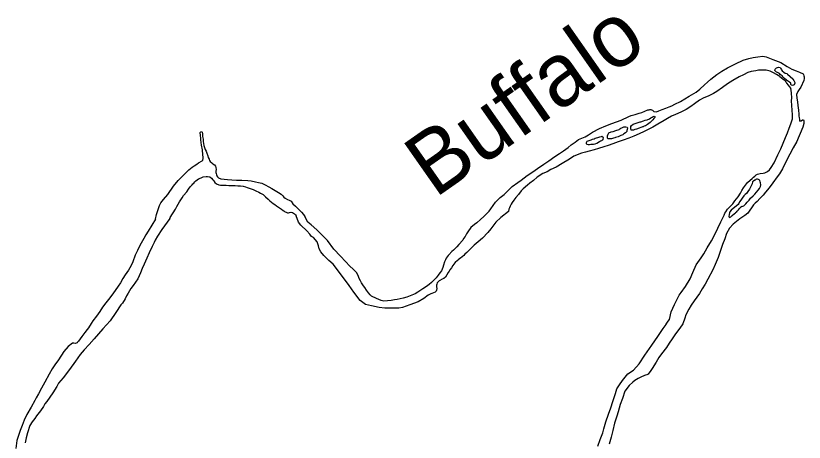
# Model space of a CAD drawing. Extents: x -83719 to 153526, y -11835 to 11446.
# Drawn here: x 14748.7 to 14969.2, y -888.6 to -769.3 of the extents above; entities that cross this region are included whole.
import ezdxf

# ---------------------------------------------------------------- set-up
doc = ezdxf.new("R2010")
doc.units = 0
doc.layers.add('Level 9', color=7, linetype='Continuous')

msp = doc.modelspace()

# ---------------------------------------------------------------- linework, layer by layer
at = {"layer": 'Level 9'}
for points in [[(14881.1, -823.9), (14881.55, -823.28), (14882.22, -822.33), (14882.87, -821.45), (14884.16, -820.11), (14885.31, -819.24), (14886.38, -818.18), (14887.55, -817.05), (14889.12, -815.94), (14890.07, -815.28), (14891.73, -813.97), (14893.27, -812.92), (14894.64, -811.98), (14896.34, -810.77), (14897.75, -809.83), (14899.45, -808.68), (14900.79, -807.78), (14901.84, -807.09), (14903.21, -806.11), (14904.06, -805.42), (14905.11, -804.63), (14906.09, -803.93), (14907.9, -803.12), (14908.89, -802.59), (14910.03, -801.89), (14911.97, -800.81), (14913.68, -800.09), (14915.43, -799.44), (14917.97, -798.48), (14920.14, -797.45), (14920.8, -797.2), (14921.96, -796.9), (14922.99, -796.57), (14923.75, -796.32), (14924.6, -795.99), (14925.46, -795.64), (14925.79, -795.6), (14926.06, -795.52), (14926.32, -795.51), (14926.46, -795.58), (14926.73, -795.67), (14926.83, -795.8), (14927.1, -796.09), (14927.91, -796.14), (14928.5, -795.92), (14929.49, -795.5), (14930.51, -795.14), (14931.47, -794.74), (14932.16, -794.46), (14933.05, -794.03), (14934.56, -793.26), (14935.84, -792.52), (14937.02, -791.82), (14937.64, -791.41), (14938.99, -790.7), (14940.03, -789.84), (14941.33, -788.64), (14942.11, -787.88), (14943.12, -786.99), (14944.75, -785.71), (14946.16, -784.8), (14947.7, -783.89), (14949.97, -782.7), (14952.08, -781.74), (14953.66, -781.2), (14954.96, -780.96), (14956.25, -780.73), (14957.61, -780.62), (14958.52, -780.77), (14960.44, -781.52), (14962.66, -782.36), (14964.39, -783.51), (14965.74, -784.21), (14966.92, -784.72), (14967.83, -785.09), (14968.91, -785.5), (14969.01, -785.73), (14969.12, -786.09), (14969.2, -786.36), (14969.18, -786.86), (14969.09, -787.36), (14968.28, -789.29), (14967.76, -789.9), (14967.37, -790.45), (14967.03, -791.32), (14967.13, -792.36), (14967.32, -793.32), (14967.45, -794.38), (14967.61, -795.65), (14967.68, -796.78), (14967.68, -797.05), (14967.69, -797.38), (14967.77, -797.71), (14967.89, -798.31), (14967.89, -798.58), (14968, -798.78), (14968.26, -798.67), (14968.36, -798.63), (14968.75, -798.39), (14968.99, -798.42), (14969.1, -798.71)], [(14962.36, -786.24), (14961.48, -785.7), (14960.57, -785.22), (14959.66, -784.78), (14958.58, -784.5), (14957.35, -784.54), (14956.39, -784.53), (14955.62, -784.65), (14954.39, -784.85), (14953.44, -785.18), (14952.19, -785.78), (14951, -786.38), (14949.23, -787.36), (14947.76, -788.33), (14946.35, -789.34), (14944.75, -790.48), (14943.83, -791.01), (14942.51, -791.64), (14940.96, -792.29), (14939.92, -792.92), (14938.51, -793.95), (14937.46, -794.68), (14936.15, -795.55), (14934.71, -796.29), (14933.22, -796.87), (14932.1, -797.36), (14930.92, -798.03), (14930, -798.59), (14928.3, -799.64), (14926.89, -800.47), (14925.74, -801.04), (14924.39, -801.64), (14923.07, -802.28), (14921.56, -802.92), (14920.14, -803.49), (14918.59, -804.07), (14917.14, -804.57), (14915.69, -805.15), (14914.33, -805.62), (14913.17, -805.98), (14911.62, -806.39), (14910.46, -806.76), (14909.04, -807.19), (14908.02, -807.42), (14906.92, -807.75), (14904.81, -808.58), (14903.54, -809.38), (14901.5, -810.63), (14899.86, -811.61), (14898.35, -812.32), (14897.27, -812.92), (14896.08, -813.45), (14894.48, -814.46), (14893.53, -815.32), (14892.49, -816.15), (14891.8, -816.7), (14890.6, -817.73), (14890.05, -818.28)], [(14965.46, -788.49), (14965.45, -788.13), (14965.04, -787.84), (14964.56, -787.45), (14964.26, -787.26), (14963.71, -786.84), (14963.33, -786.45), (14963.03, -786.12), (14962.45, -785.67), (14962.28, -785.47), (14961.9, -785.28), (14961.7, -785.16), (14961.46, -785.06), (14961.12, -784.77), (14960.98, -784.57), (14961.08, -784.27), (14961.47, -783.86), (14961.99, -783.68), (14962.43, -783.73), (14962.57, -783.93), (14962.78, -784.26), (14962.85, -784.42), (14963.05, -784.72), (14963.47, -785.11), (14963.9, -785.3), (14964.34, -785.45)], [(14962.36, -786.24), (14962.82, -786.63), (14963.27, -787.03), (14963.55, -787.23), (14963.88, -787.53), (14964.09, -787.74), (14964.25, -788.17), (14964.69, -788.7), (14965, -789.04), (14965.42, -789.66)], [(14964.34, -785.45), (14964.55, -785.65), (14965.26, -786.23), (14966.01, -786.91), (14966.05, -787.04), (14966.33, -787.44), (14966.57, -787.93), (14966.61, -788.16), (14966.42, -788.6), (14966.23, -788.67), (14965.9, -788.82), (14965.66, -788.69), (14965.46, -788.49)], [(14948.8, -822.32), (14949.22, -821.88), (14949.77, -821.03), (14950.74, -819.9), (14951.38, -818.92), (14951.79, -818.14), (14952.17, -817.46), (14952.78, -816.68), (14953.36, -815.93), (14954.05, -815.31), (14954.6, -814.79), (14954.99, -814.45), (14955.35, -814.14), (14955.8, -813.76), (14956.17, -813.61), (14956.83, -813.4), (14957.73, -813.34), (14958.22, -813.19), (14958.58, -813.02), (14958.95, -812.84), (14959.47, -812.39), (14959.95, -811.74), (14960.75, -810.39), (14961.85, -808.22), (14962.61, -806.53), (14963.3, -804.94), (14963.99, -803.29), (14964.49, -802.04), (14965.02, -800.72), (14965.49, -799.51), (14965.88, -798.16), (14965.88, -797.03), (14965.81, -795.66), (14965.68, -793.06), (14965.72, -792.23), (14965.62, -790.96), (14965.5, -790.1), (14965.42, -789.66)], [(14925.3, -798.38), (14925.93, -798.13), (14926.32, -797.85), (14926.68, -797.61), (14926.97, -797.43), (14927.27, -797.36), (14927.41, -797.49), (14927.38, -797.76), (14927.12, -798.06), (14926.83, -798.41), (14926.58, -798.71), (14926.15, -799.12), (14925.73, -799.4), (14925.37, -799.68), (14924.84, -800.03), (14924.45, -800.21), (14924.22, -800.28)], [(14916.48, -801.42), (14917.48, -801.09), (14917.67, -800.92), (14917.93, -800.71), (14918.33, -800.57), (14918.72, -800.39), (14919.29, -800.31), (14919.66, -800.4), (14919.76, -800.66), (14919.67, -801.07), (14919.62, -801.37), (14919.56, -801.7), (14919.2, -802.01), (14918.77, -802.33), (14918.48, -802.57), (14917.92, -802.78), (14917.52, -802.93), (14917.13, -803.11)], [(14924.15, -800.28), (14924.22, -800.28), (14922.27, -800.96), (14921.78, -801.14), (14921.48, -801.25), (14921.31, -801.26), (14921.08, -801.33), (14920.91, -801.33), (14920.78, -801.24), (14920.7, -800.87), (14920.69, -800.47), (14920.75, -800.24), (14920.91, -800), (14921.37, -799.59), (14922.46, -799.19), (14923.28, -799), (14923.52, -798.93), (14924.24, -798.64), (14924.7, -798.46), (14925.3, -798.38)], [(14969.1, -798.71), (14969.08, -799.41), (14968.81, -800.46), (14968.06, -802.21), (14967.49, -803.53), (14967.12, -804.44), (14966.06, -806.21), (14965.21, -808), (14964.29, -809.56), (14963.09, -812.09), (14962.26, -813.48), (14961.62, -814.37), (14960.43, -815.97), (14959.43, -817.4), (14958.33, -818.6), (14957.69, -819.45), (14956.82, -820.44), (14956.04, -821.23), (14955.52, -821.71), (14955, -822.19)], [(14787.76, -826.16), (14788.09, -824.85), (14788.85, -822.35), (14789.3, -821.64), (14790.01, -820.72), (14791.27, -819.25), (14792.84, -816.97), (14794.16, -815.37), (14795.39, -814.07), (14796.59, -812.8), (14797.08, -812.39), (14797.99, -811.59), (14798.55, -811.25), (14799.31, -810.79), (14799.76, -810.45), (14800.85, -809.82), (14800.97, -809.64), (14801.06, -809.24), (14801.09, -808.84), (14801.03, -808.17), (14800.9, -806.78), (14800.66, -805.45), (14800.54, -804.75), (14800.49, -803.98), (14800.44, -803.48), (14800.32, -802.79), (14800.27, -801.92), (14800.43, -801.75), (14800.69, -801.64), (14800.8, -801.87), (14800.91, -802.34), (14800.93, -803.07), (14801.08, -803.77), (14801.1, -804.5), (14801.22, -805), (14801.33, -805.6), (14801.66, -806.69), (14801.91, -807.12), (14802.12, -807.71), (14802.38, -808.47), (14802.55, -808.9), (14802.77, -809.43), (14802.88, -809.73), (14803.05, -810.06), (14803.49, -810.45), (14803.83, -810.67), (14804.28, -810.99), (14804.55, -811.35), (14804.63, -811.75), (14804.74, -812.28), (14804.69, -812.75), (14804.67, -813.15), (14804.74, -813.38), (14804.88, -813.78), (14804.96, -814.08), (14805.13, -814.37), (14805.41, -814.6), (14806.01, -814.89), (14807.02, -814.99), (14807.89, -815.1), (14809.09, -815.17), (14810.39, -815.24), (14811.96, -815.29), (14813.59, -815.38), (14814.56, -815.49), (14815.77, -815.73), (14816.6, -815.9), (14817.51, -816.15), (14818.45, -816.56), (14819.47, -817.1), (14820.28, -817.61), (14821.2, -818.12), (14822.21, -818.69), (14822.92, -819.21), (14823.37, -819.66), (14823.71, -819.99), (14824.05, -820.28), (14824.7, -820.66), (14825.13, -820.82), (14825.74, -821.14), (14826.19, -821.86), (14826.91, -822.54), (14827.53, -823.12), (14828.08, -823.68), (14828.59, -824.23), (14829.14, -824.85), (14829.35, -825.15), (14829.56, -825.44)], [(14917.13, -803.11), (14916.44, -803.36), (14916.27, -803.4), (14915.84, -803.51), (14915.54, -803.61), (14915.31, -803.69), (14915.11, -803.73), (14914.88, -803.73), (14914.65, -803.71), (14914.38, -803.71), (14914.21, -803.48), (14914.17, -803.32), (14914.19, -802.85), (14914.34, -802.38), (14914.57, -802.04), (14915.23, -801.79), (14915.72, -801.64), (14915.73, -801.64)], [(14915.73, -801.64), (14916.48, -801.42)], [(14910.71, -803.64), (14910.45, -803.78), (14909.92, -803.93), (14909.52, -804.04), (14908.7, -804.33), (14908.4, -804.44), (14908.37, -804.47), (14908.18, -804.85), (14908.25, -804.98), (14908.29, -805.14), (14908.36, -805.21), (14908.76, -805.26), (14909.16, -805.25), (14909.52, -805.24), (14909.82, -805.24), (14910.25, -805.19), (14910.72, -805.08), (14911.18, -804.93)], [(14911.18, -804.93), (14911.9, -804.48), (14912.2, -804.31), (14912.56, -804.16), (14912.76, -804.02), (14912.85, -803.95), (14912.95, -803.88), (14912.98, -803.78), (14913.07, -803.41), (14912.9, -803.28), (14912.6, -803.09), (14912.37, -803.13), (14911.97, -803.24), (14911.64, -803.32), (14910.71, -803.64)], [(14791.75, -825.98), (14791.91, -825.74), (14793.41, -823.37), (14793.72, -822.59), (14794.46, -821.34), (14795.23, -820.18), (14795.64, -819.57), (14796.55, -818.54), (14797.03, -817.8), (14797.51, -817.15), (14798.06, -816.6), (14798.25, -816.33), (14798.51, -816.09), (14798.77, -815.75), (14799.1, -815.44), (14799.42, -815.19), (14799.78, -814.92), (14800.54, -814.63), (14801.13, -814.38), (14801.93, -814.26), (14802.33, -814.28), (14802.93, -814.33), (14803, -814.36), (14803.48, -814.69), (14803.82, -815.18), (14804.13, -815.5), (14804.41, -815.9), (14804.79, -816.32), (14805.46, -816.6), (14805.96, -816.66), (14806.66, -816.67), (14807.56, -816.71), (14808.26, -816.73), (14809.46, -816.8), (14810.1, -816.78), (14810.8, -816.83), (14811.57, -816.87), (14812.33, -816.95), (14812.94, -817.17), (14813.38, -817.29), (14814.25, -817.57), (14815.12, -817.85), (14815.87, -818.26), (14816.71, -818.64), (14817.15, -818.86), (14817.93, -819.31), (14818.58, -819.96), (14819.26, -820.57), (14819.71, -821.03), (14820.19, -821.45), (14820.69, -821.77), (14821.17, -822.09), (14821.65, -822.45), (14822.19, -822.8), (14823, -823.38), (14823.24, -823.61), (14823.62, -823.86), (14823.82, -823.99), (14824.5, -824.34), (14824.7, -824.4), (14825, -824.39), (14825.23, -824.32), (14825.59, -824.24), (14825.76, -824.24), (14826.09, -824.3), (14826.4, -824.46), (14826.67, -824.72), (14826.91, -824.94), (14827.12, -825.21)], [(14952.88, -821.9), (14953.21, -821.44), (14953.76, -820.82), (14954.21, -820.31), (14954.93, -819.69), (14955.38, -819.21), (14955.87, -818.66), (14956.32, -818.05), (14956.71, -817.57), (14956.99, -817), (14957.05, -816.53), (14957, -816.06), (14956.86, -815.7), (14956.81, -815.4), (14956.81, -815.37), (14956.58, -815.17), (14956.41, -815.04), (14956.17, -814.95), (14955.87, -814.99), (14955.67, -815.1), (14955.48, -815.23), (14955.35, -815.3), (14955.02, -815.51), (14954.76, -815.72), (14954.64, -816.26), (14954.45, -816.66), (14954.1, -817.37), (14953.91, -817.81), (14953.4, -818.43), (14953.01, -819.01), (14952.69, -819.32), (14952.3, -819.69), (14951.85, -820.34), (14951.46, -820.82), (14951.14, -821.36), (14950.89, -821.8), (14950.73, -822.07)], [(14890.05, -818.28), (14889.27, -819.27), (14888.56, -820.09), (14887.98, -820.84), (14887.53, -821.56), (14887.25, -822), (14886.93, -822.57), (14886.74, -823.05), (14886.62, -823.42), (14886.47, -824.05)], [(14955, -822.19), (14953.47, -824.5), (14952.61, -825.11), (14951.2, -826.13), (14949.35, -827.55), (14948.3, -828.74), (14947.46, -830.18), (14946.95, -831.72), (14946.34, -833.23), (14945.7, -835.24), (14945.09, -836.88), (14944.28, -838.83), (14943.6, -840.37), (14942.24, -842.96), (14941.49, -844.37), (14940.65, -845.68), (14939.93, -846.96), (14938.43, -849.05), (14937.58, -850.26), (14936.96, -851.37), (14936.05, -852.98), (14935.8, -853.89), (14935.25, -855.43), (14934.37, -856.67), (14933.23, -858.22), (14932.25, -859.61), (14931.47, -860.82), (14930.65, -862.03), (14929.25, -863.88), (14928.53, -864.86), (14927.78, -866.2), (14926.64, -867.99), (14926.28, -868.46), (14925.59, -869.5), (14925.2, -869.74), (14924.8, -869.78), (14924.5, -869.92), (14923.54, -870.4), (14922.72, -870.74), (14921.86, -871.29), (14921.3, -871.73), (14920.21, -872.68), (14919.04, -874.29), (14918.33, -876.31), (14917.76, -878.05), (14917.18, -880.09), (14916.83, -881.23), (14916.1, -883.21), (14915.69, -885.31), (14915.25, -887.15), (14914.68, -889.13)], [(14917.52, -872.55), (14918.33, -871.34), (14919.87, -869.48), (14921.49, -868.39), (14923.03, -866.6), (14924.62, -864.18), (14926.55, -861.39), (14928.28, -858.99), (14929.78, -856.77), (14930.57, -855.63), (14930.63, -855.56), (14931.19, -854.72), (14931.51, -854.28), (14932.02, -852.14), (14932.89, -850.03), (14934.21, -847.41), (14934.77, -846.73), (14936.01, -845.01), (14937.31, -842.86), (14938.06, -841.12), (14938.99, -838.97), (14940.33, -836.95), (14941.11, -835.87), (14942.06, -834.23), (14943.23, -832.21), (14944.4, -830.06), (14945.08, -828.68), (14945.89, -826.94), (14946.31, -826.03), (14946.79, -825.02), (14947.02, -824.52), (14947.28, -824.11), (14947.73, -823.41), (14948.8, -822.32)], [(14950.73, -822.07), (14948.74, -823.69), (14948.41, -824.17), (14948.31, -824.37), (14948.19, -824.9), (14948.13, -825.4), (14948.2, -825.64), (14948.26, -825.67), (14948.69, -825.5), (14949.09, -825.12), (14949.65, -824.58), (14949.94, -824.45)], [(14951.76, -822.66), (14952.29, -822.44)], [(14952.88, -821.9), (14952.29, -822.44)], [(14881.1, -823.9), (14879.55, -825.45), (14878.67, -826.23), (14877.68, -827.21), (14877.02, -827.69), (14875.97, -828.54), (14875.09, -829.72), (14874.79, -830.29), (14874.37, -830.99), (14873.95, -831.6), (14873.69, -832.04), (14872.64, -833.25), (14872.05, -833.93), (14871.13, -834.81), (14870.67, -835.25), (14869.78, -836.19), (14869.65, -836.33), (14869.06, -837.1), (14868.84, -837.51), (14868.64, -838.08), (14868.32, -839.01), (14868.13, -839.65), (14867.78, -840.59), (14867.32, -841.23), (14866.8, -841.87), (14866.24, -842.58), (14865.68, -843.19), (14864.93, -843.9), (14864.27, -844.41), (14863.55, -845.05), (14862.56, -845.7), (14861.73, -846.21), (14861.14, -846.62), (14860.41, -847.03), (14859.45, -847.47), (14858.03, -847.99), (14857, -848.31), (14855.34, -848.63), (14854.58, -848.74), (14853.72, -848.95), (14852.69, -849.03), (14851.66, -849.08), (14850.85, -848.89), (14849.55, -848.38), (14848.21, -847.73), (14847.77, -847.33), (14847.3, -846.81), (14846.76, -846.08), (14846.28, -845.29), (14845.91, -844.79), (14845.43, -844), (14845.13, -843.4), (14844.72, -842.74), (14844.41, -841.95), (14844, -841.08), (14843.02, -840.2), (14842.14, -839.31), (14840.89, -838.06), (14839.48, -836.48), (14837.65, -834.54), (14835.92, -832.19), (14832.89, -829.17), (14831.31, -827.79), (14830.37, -827), (14829.56, -825.44)], [(14886.47, -824.05), (14884.32, -825.75), (14882.97, -827.04), (14881.53, -828.86), (14880.71, -829.94), (14879.24, -831.53), (14878.05, -832.54), (14876.87, -833.49), (14876.44, -833.93), (14874.83, -835.49), (14874.24, -835.96), (14873.98, -836.33), (14873.05, -837.05), (14872.56, -837.36)], [(14950.24, -824.21), (14949.94, -824.45)], [(14950.24, -824.21), (14950.47, -823.94), (14950.8, -823.6), (14951.13, -823.23), (14951.28, -823.04)], [(14951.76, -822.66), (14951.28, -823.04)], [(14787.76, -826.16), (14785.68, -829.49), (14785.06, -830.53), (14784.51, -831.57), (14783.41, -833.52), (14782.73, -834.93), (14782.11, -836.27), (14781.44, -838.08), (14780.99, -839.12), (14780.27, -840.43), (14779.32, -841.75), (14778.67, -842.76), (14777.99, -843.97), (14777.34, -844.87), (14776.52, -846.12), (14775.57, -847.47), (14774.63, -848.65), (14773.84, -849.62), (14772.96, -850.77), (14772.17, -851.98), (14771.23, -853.3), (14770.25, -854.58), (14769.76, -855.38), (14769.01, -856.56), (14768.62, -857.07), (14767.99, -857.88), (14767.18, -858.95), (14766.69, -859.63), (14766.2, -860.27), (14765.9, -860.67), (14765.84, -860.77), (14765.44, -860.98), (14764.97, -860.89), (14764.57, -860.86), (14763.36, -861.78), (14762.18, -863.16), (14760.64, -865.55), (14759.63, -866.9), (14758.91, -868.01), (14758.07, -869.52), (14756.8, -871.74), (14755.93, -873.45), (14755.08, -875.03), (14754.43, -876.14), (14754.04, -876.91), (14753, -878.79), (14751.8, -880.84), (14751.09, -882.39), (14750.48, -883.93), (14749.96, -885.24), (14749.51, -886.44), (14749, -888.12), (14748.7, -890.29)], [(14791.75, -825.98), (14789.54, -829.1), (14788.3, -830.92), (14787.68, -832.09), (14787.39, -832.7), (14786.84, -833.8), (14786.03, -835.55), (14785.38, -837.06), (14784.61, -838.77), (14784.02, -839.98), (14783.54, -841.22), (14782.8, -842.9), (14781.53, -844.72), (14780.91, -845.53), (14780.09, -846.87), (14779.7, -847.61), (14779.28, -848.45), (14778.5, -849.63), (14778.07, -850.17), (14776.64, -852.25), (14775.07, -854.58), (14773.04, -856.84), (14770.61, -859.61), (14769.27, -861.19), (14767.83, -862.75), (14766.71, -864.03), (14765.37, -865.92), (14763.74, -868.21), (14761.91, -870.53), (14760.67, -872.05), (14760.21, -872.96), (14759.04, -874.74), (14757.34, -877.13), (14756.85, -877.87), (14756.43, -878.55), (14755.61, -879.79), (14754.89, -880.7), (14754.53, -881.21), (14754.01, -881.95), (14753.32, -882.89), (14752.67, -883.93), (14752, -885.91), (14751.62, -887.35), (14751.31, -888.75)], [(14866.57, -843.96), (14866.43, -844.38), (14866.37, -844.68), (14866.37, -844.84), (14866.38, -845.08), (14866.42, -845.61), (14866.35, -846.04), (14866.29, -846.31), (14866.13, -846.45), (14866, -846.55), (14865.1, -847), (14864.74, -847.1), (14864.04, -847.44), (14862.79, -848.39), (14861.24, -849.32), (14858.89, -850.18), (14856.84, -850.91), (14855.78, -851.09), (14853.41, -851.06), (14851.88, -851.08), (14850.28, -850.84), (14848.15, -850.4), (14846.51, -850.09), (14845, -848.94), (14843.21, -846.63), (14841.92, -844.71), (14839.78, -841.81), (14837.44, -838.77), (14836.27, -837.76), (14834.85, -836.31), (14834, -835.32), (14833.59, -834.43), (14833.35, -833.63), (14833, -832.53), (14831.99, -831.35), (14831.42, -830.99), (14830.91, -830.36), (14830.07, -829.44), (14828.45, -827.86), (14827.8, -827.04), (14827.12, -825.21)], [(14871.68, -838.14), (14872.56, -837.36)], [(14871.68, -838.14), (14871.48, -838.4), (14870.92, -839.14), (14870.53, -839.75), (14870.1, -840.36), (14869.88, -840.73), (14869.65, -841.13), (14869.23, -841.77), (14868.87, -842.37), (14868.41, -842.75), (14867.94, -842.95), (14867.25, -843.33), (14867.07, -843.41)], [(14866.57, -843.96), (14867.07, -843.41)], [(14911.46, -889.67), (14912.13, -887.83), (14912.84, -885.95), (14913.19, -884.78), (14913.76, -882.84), (14914.47, -880.76), (14915.11, -878.98), (14915.65, -877.21), (14916.38, -874.93), (14916.83, -873.63), (14917.52, -872.55)]]:
    msp.add_lwpolyline(points, dxfattribs=at)

# ---------------------------------------------------------------- texts
msp.add_text('Buffalo', height=17.6, rotation=35, dxfattribs=at).set_placement((14865.87, -820.48))

doc.saveas('drawing.dxf')
